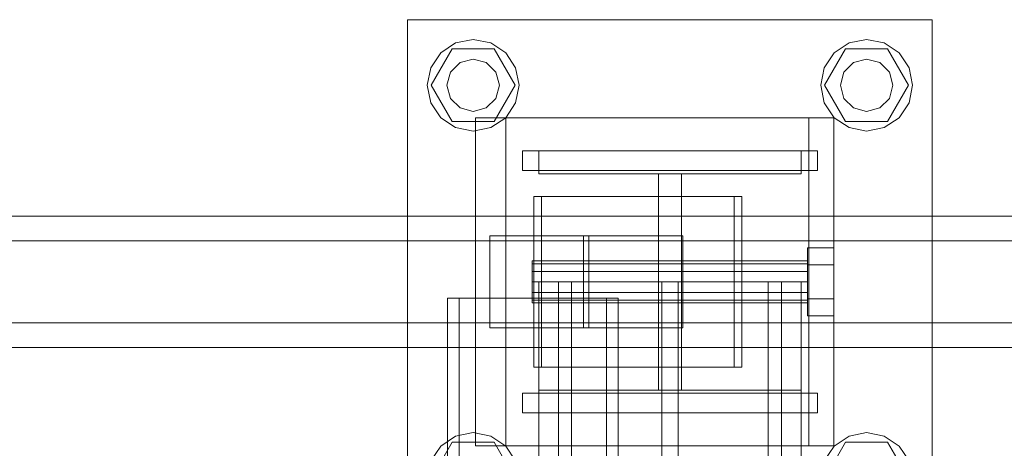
# Model space of a CAD drawing. Header units: millimetres. Extents: x -2233 to 61924, y -68080 to 6847.
# Tile 502 of 656: x 16249 to 16549, y -17621 to -17490. Entities that reach past the tile are written whole.
import ezdxf

# ---------------------------------------------------------------- set-up
doc = ezdxf.new("R2010")
doc.units = ezdxf.units.MM
doc.layers.add('superior_C02', color=7, linetype='Continuous', lineweight=0)

msp = doc.modelspace()

# ---------------------------------------------------------------- linework, layer by layer
at = {"layer": 'superior_C02'}
for p, q in [((16366.947, -17650), (16366.947, -17490)), ((16366.947, -17490), (16526.947, -17490)), ((16526.947, -17490), (16526.947, -17650)), ((16377.047, -17500.101), (16381.589, -17497.066)), ((16381.589, -17497.066), (16386.947, -17496)), ((16386.947, -17496), (16392.304, -17497.066)), ((16392.304, -17497.066), (16396.846, -17500.101)), ((16497.047, -17500.101), (16501.589, -17497.066)), ((16501.589, -17497.066), (16506.947, -17496)), ((16506.947, -17496), (16512.304, -17497.066)), ((16512.304, -17497.066), (16516.846, -17500.101)), ((16374.012, -17504.642), (16377.047, -17500.101)), ((16374.147, -17510), (16380.547, -17498.915)), ((16380.547, -17498.915), (16393.347, -17498.915)), ((16393.347, -17498.915), (16399.747, -17510)), ((16396.846, -17500.101), (16399.881, -17504.642)), ((16494.012, -17504.642), (16497.047, -17500.101)), ((16494.147, -17510), (16500.547, -17498.915)), ((16500.547, -17498.915), (16513.347, -17498.915)), ((16513.347, -17498.915), (16519.747, -17510)), ((16516.846, -17500.101), (16519.881, -17504.642)), ((16380.018, -17506), (16382.947, -17503.072)), ((16382.947, -17503.072), (16386.947, -17502)), ((16386.947, -17502), (16390.947, -17503.072)), ((16390.947, -17503.072), (16393.875, -17506)), ((16500.018, -17506), (16502.947, -17503.072)), ((16502.947, -17503.072), (16506.947, -17502)), ((16506.947, -17502), (16510.947, -17503.072)), ((16510.947, -17503.072), (16513.875, -17506)), ((16372.947, -17510), (16374.012, -17504.642)), ((16378.947, -17510), (16380.018, -17506)), ((16393.875, -17506), (16394.947, -17510)), ((16399.881, -17504.642), (16400.947, -17510)), ((16492.947, -17510), (16494.012, -17504.642)), ((16498.947, -17510), (16500.018, -17506)), ((16513.875, -17506), (16514.947, -17510)), ((16519.881, -17504.642), (16520.947, -17510)), ((16374.012, -17515.358), (16372.947, -17510)), ((16380.547, -17521.085), (16374.147, -17510)), ((16380.018, -17514), (16378.947, -17510)), ((16399.747, -17510), (16393.347, -17521.085)), ((16394.947, -17510), (16393.875, -17514)), ((16400.947, -17510), (16399.881, -17515.358)), ((16494.012, -17515.358), (16492.947, -17510)), ((16500.547, -17521.085), (16494.147, -17510)), ((16500.018, -17514), (16498.947, -17510)), ((16519.747, -17510), (16513.347, -17521.085)), ((16514.947, -17510), (16513.875, -17514)), ((16520.947, -17510), (16519.881, -17515.358)), ((16382.947, -17516.928), (16380.018, -17514)), ((16393.875, -17514), (16390.947, -17516.928)), ((16502.947, -17516.928), (16500.018, -17514)), ((16513.875, -17514), (16510.947, -17516.928)), ((16377.047, -17519.899), (16374.012, -17515.358)), ((16386.947, -17518), (16382.947, -17516.928)), ((16390.947, -17516.928), (16386.947, -17518)), ((16399.881, -17515.358), (16396.846, -17519.899)), ((16497.047, -17519.899), (16494.012, -17515.358)), ((16506.947, -17518), (16502.947, -17516.928)), ((16510.947, -17516.928), (16506.947, -17518)), ((16519.881, -17515.358), (16516.846, -17519.899)), ((16381.589, -17522.934), (16377.047, -17519.899)), ((16393.347, -17521.085), (16380.547, -17521.085)), ((16387.605, -17620), (16387.605, -17520)), ((16387.605, -17520), (16489.322, -17520)), ((16396.846, -17519.899), (16392.304, -17522.934)), ((16396.947, -17620), (16396.947, -17520)), ((16396.947, -17520), (16496.947, -17520)), ((16489.322, -17520), (16489.322, -17620)), ((16496.947, -17520), (16496.947, -17620)), ((16501.589, -17522.934), (16497.047, -17519.899)), ((16513.347, -17521.085), (16500.547, -17521.085)), ((16516.846, -17519.899), (16512.304, -17522.934)), ((16386.947, -17524), (16381.589, -17522.934)), ((16392.304, -17522.934), (16386.947, -17524)), ((16506.947, -17524), (16501.589, -17522.934)), ((16512.304, -17522.934), (16506.947, -17524)), ((16401.947, -17530), (16491.947, -17530)), ((16401.947, -17536), (16401.947, -17530)), ((16406.947, -17537), (16406.947, -17530)), ((16406.947, -17530), (16486.947, -17530)), ((16486.947, -17530), (16486.947, -17537)), ((16491.947, -17536), (16491.947, -17530)), ((16401.947, -17536), (16491.947, -17536)), ((16486.947, -17537), (16406.947, -17537)), ((16443.447, -17603), (16443.447, -17537)), ((16443.447, -17537), (16450.447, -17537)), ((16450.447, -17537), (16450.447, -17603)), ((16466.511, -17544), (16405.42, -17544)), ((16405.42, -17544), (16405.42, -17596)), ((16407.805, -17544), (16405.42, -17544)), ((16407.805, -17596), (16407.805, -17544)), ((16407.805, -17544), (16468.896, -17544)), ((16466.511, -17596), (16466.511, -17544)), ((16466.511, -17544), (16468.896, -17544)), ((16468.896, -17544), (16468.896, -17596)), ((17048.368, -17550), (15902.908, -17550)), ((15914.83, -17550), (17060.29, -17550)), ((17104.829, -17550), (15939.698, -17550)), ((15951.957, -17550), (17117.088, -17550)), ((16420.609, -17556), (16391.973, -17556)), ((16391.973, -17556), (16391.973, -17584)), ((16422.244, -17556), (16391.973, -17556)), ((16420.609, -17584), (16420.609, -17556)), ((16420.609, -17556), (16450.88, -17556)), ((16422.244, -17584), (16422.244, -17556)), ((16422.244, -17556), (16450.88, -17556)), ((16450.88, -17556), (16450.88, -17584)), ((17048.41, -17557.5), (15939.909, -17557.5)), ((15951.746, -17557.5), (17060.248, -17557.5)), ((16488.947, -17564.8), (16488.947, -17559.6)), ((16496.947, -17559.6), (16488.947, -17559.6)), ((16496.947, -17559.6), (16496.947, -17564.8)), ((16404.947, -17564.457), (16404.947, -17563.6)), ((16488.947, -17563.6), (16404.947, -17563.6)), ((16404.947, -17564.457), (16404.947, -17566.8)), ((16404.947, -17564.457), (16488.947, -17564.457)), ((16488.947, -17563.6), (16488.947, -17564.457)), ((16488.947, -17564.457), (16488.947, -17566.8)), ((16488.947, -17564.8), (16488.947, -17575.2)), ((16488.947, -17564.8), (16496.947, -17564.8)), ((16496.947, -17564.8), (16496.947, -17575.2)), ((16404.947, -17566.8), (16404.947, -17570)), ((16404.947, -17566.8), (16488.947, -17566.8)), ((16488.947, -17566.8), (16488.947, -17570)), ((16404.947, -17570), (16404.947, -17573.2)), ((16404.947, -17570), (16488.947, -17570)), ((16406.947, -17570), (16406.947, -17625)), ((16406.947, -17570), (16412.947, -17570)), ((16412.947, -17570), (16412.947, -17625)), ((16476.947, -17570), (16416.947, -17570)), ((16416.947, -17570), (16416.947, -18430)), ((16449.447, -17570), (16444.447, -17570)), ((16444.447, -17570), (16444.447, -18430)), ((16449.447, -18430), (16449.447, -17570)), ((16476.947, -18430), (16476.947, -17570)), ((16480.947, -17570), (16480.947, -17625)), ((16480.947, -17570), (16486.947, -17570)), ((16486.947, -17570), (16486.947, -17625)), ((16488.947, -17570), (16488.947, -17573.2)), ((16427.556, -17575), (16379.065, -17575)), ((16379.065, -17575), (16379.065, -18425)), ((16382.642, -17575), (16379.065, -17575)), ((16382.642, -18425), (16382.642, -17575)), ((16382.642, -17575), (16431.133, -17575)), ((16404.947, -17573.2), (16404.947, -17575.543)), ((16404.947, -17573.2), (16488.947, -17573.2)), ((16427.556, -18425), (16427.556, -17575)), ((16427.556, -17575), (16431.133, -17575)), ((16431.133, -17575), (16431.133, -18425)), ((16488.947, -17573.2), (16488.947, -17575.543)), ((16488.947, -17575.2), (16488.947, -17580.4)), ((16488.947, -17575.2), (16496.947, -17575.2)), ((16496.947, -17575.2), (16496.947, -17580.4)), ((16404.947, -17575.543), (16404.947, -17576.4)), ((16404.947, -17575.543), (16488.947, -17575.543)), ((16404.947, -17576.4), (16488.947, -17576.4)), ((16488.947, -17575.543), (16488.947, -17576.4)), ((16488.947, -17580.4), (16496.947, -17580.4)), ((15939.909, -17582.5), (17048.41, -17582.5)), ((15951.746, -17582.5), (17060.248, -17582.5)), ((16391.973, -17584), (16420.609, -17584)), ((16391.973, -17584), (16422.244, -17584)), ((16450.88, -17584), (16420.609, -17584)), ((16450.88, -17584), (16422.244, -17584)), ((15902.908, -17590), (17048.368, -17590)), ((15914.83, -17590), (17060.29, -17590)), ((15939.698, -17590), (17104.829, -17590)), ((15951.957, -17590), (17117.088, -17590)), ((16405.42, -17596), (16466.511, -17596)), ((16405.42, -17596), (16407.805, -17596)), ((16468.896, -17596), (16407.805, -17596)), ((16468.896, -17596), (16466.511, -17596)), ((16401.947, -17604), (16491.947, -17604)), ((16401.947, -17610), (16401.947, -17604)), ((16406.947, -17610), (16406.947, -17603)), ((16406.947, -17603), (16486.947, -17603)), ((16450.447, -17603), (16443.447, -17603)), ((16486.947, -17603), (16486.947, -17610)), ((16491.947, -17610), (16491.947, -17604)), ((16401.947, -17610), (16491.947, -17610)), ((16486.947, -17610), (16406.947, -17610)), ((16377.047, -17620.101), (16381.589, -17617.066)), ((16381.589, -17617.066), (16386.947, -17616)), ((16386.947, -17616), (16392.304, -17617.066)), ((16392.304, -17617.066), (16396.846, -17620.101)), ((16497.047, -17620.101), (16501.589, -17617.066)), ((16501.589, -17617.066), (16506.947, -17616)), ((16506.947, -17616), (16512.304, -17617.066)), ((16512.304, -17617.066), (16516.846, -17620.101)), ((16374.012, -17624.642), (16377.047, -17620.101)), ((16374.147, -17630), (16380.547, -17618.915)), ((16380.547, -17618.915), (16393.347, -17618.915)), ((16489.322, -17620), (16387.605, -17620)), ((16393.347, -17618.915), (16399.747, -17630)), ((16396.846, -17620.101), (16399.881, -17624.642)), ((16496.947, -17620), (16396.947, -17620)), ((16494.012, -17624.642), (16497.047, -17620.101)), ((16494.147, -17630), (16500.547, -17618.915)), ((16500.547, -17618.915), (16513.347, -17618.915)), ((16513.347, -17618.915), (16519.747, -17630)), ((16516.846, -17620.101), (16519.881, -17624.642))]:
    msp.add_line(p, q, dxfattribs=at)

doc.saveas('drawing.dxf')
